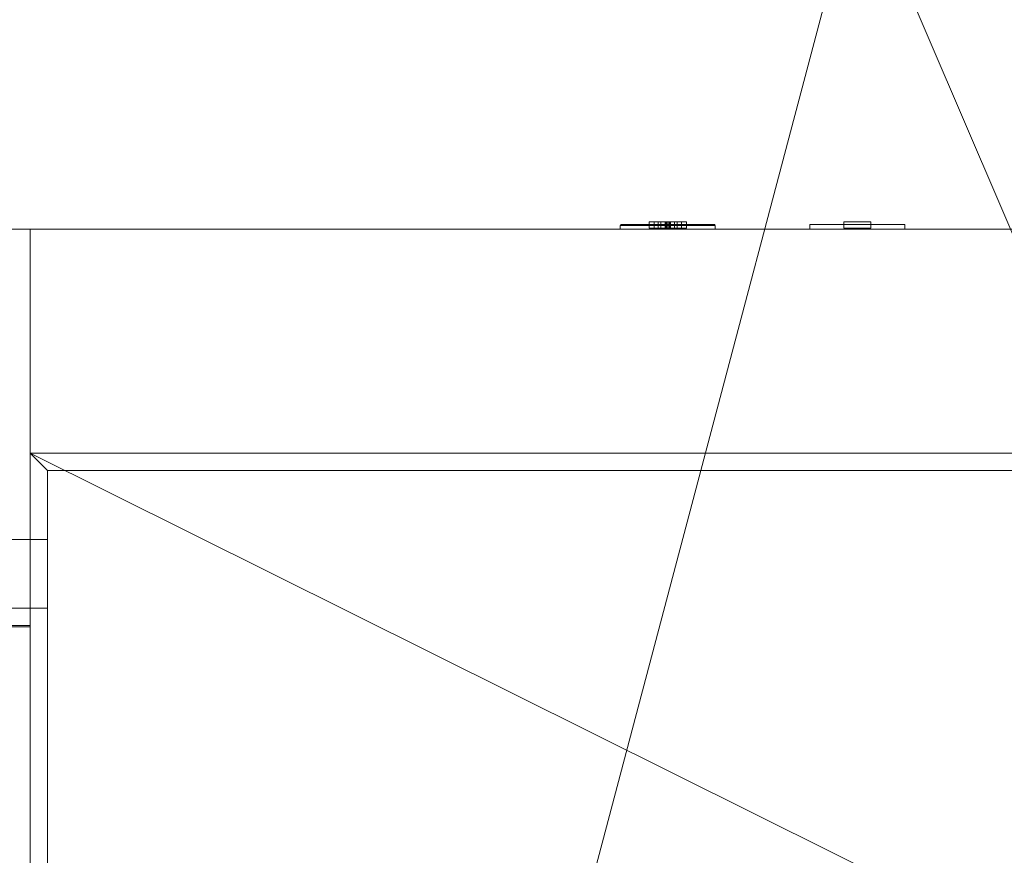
# Model space of a CAD drawing. Header units: inches. Extents: x -263 to 528, y -1 to 602.
# Tile 582 of 656: x 315 to 344, y 70 to 95. Entities that reach past the tile are written whole.
import ezdxf

# ---------------------------------------------------------------- set-up
doc = ezdxf.new("R2010")
doc.units = ezdxf.units.IN
doc.header["$MEASUREMENT"] = 0
for name, color, linetype in [('Doors', 7, 'Continuous'), ('Twindo - Backsplash', 7, 'Continuous'), ('Twindo - Electrical', 7, 'Continuous'), ('Twindo - Slabs', 7, 'Continuous'), ('Twindo - Walls', 7, 'Continuous')]:
    doc.layers.add(name, color=color, linetype=linetype)
doc.layers.add('Twindo - Walls_Pen_No__3', color=7, linetype='Continuous', lineweight=18, true_color=0x506e96)

# ---------------------------------------------------------------- blocks, each defined once
blk = doc.blocks.new('Slab_D0BD3B49-249D-4DA8-80D4-D821BCE50D6B', base_point=(-249.5, 387))
at = {"layer": 'Twindo - Slabs', "lineweight": 0}
mesh = blk.add_polyface(dxfattribs=at)
corners = [(-192, 387), (-249.5, 387), (-249.5, 387, -6), (-192, 387, -6), (-89.75, 579.5), (-249.5, 579.5), (-192, 134.5), (-132, 134.5), (-132, 124.5), (10, 124.5), (10, 13.75), (161.5, 13.75), (161.5, 6.5), (252, 6.5), (252, 14), (415.5, 14), (415.5, 322.5), (222.5, 322.5), (222.5, 357.5), (-4, 357.5), (-4, 413), (101.5, 413), (101.5, 553.5), (-89.75, 553.5), (-249.5, 579.5, -6), (-192, 134.5, -6), (-89.75, 579.5, -6), (-89.75, 553.5, -6), (101.5, 553.5, -6), (101.5, 413, -6), (-4, 413, -6), (-4, 357.5, -6), (222.5, 357.5, -6), (222.5, 322.5, -6), (415.5, 322.5, -6), (415.5, 14, -6), (252, 14, -6), (252, 6.5, -6), (161.5, 6.5, -6), (161.5, 13.75, -6), (10, 13.75, -6), (10, 124.5, -6), (-132, 124.5, -6), (-132, 134.5, -6)]
mesh.append_faces([[corners[k] for k in face] for face in [(0, 1, 2, 3), (1, 5, 24, 2), (6, 0, 3, 25), (5, 4, 26, 24), (7, 6, 25, 43), (8, 7, 43, 42), (9, 8, 42, 41), (10, 9, 41, 40), (11, 10, 40, 39), (12, 11, 39, 38), (13, 12, 38, 37), (14, 13, 37, 36), (15, 14, 36, 35), (16, 15, 35, 34), (17, 16, 34, 33), (18, 17, 33, 32), (19, 18, 32, 31), (20, 19, 31, 30), (21, 20, 30, 29), (22, 21, 29, 28), (23, 22, 28, 27), (4, 23, 27, 26)]], dxfattribs={"color": 254})
mesh.append_faces([[corners[k] for k in face] for face in [(22, 20, 21), (16, 14, 15)]], dxfattribs={"vtx0": -1, "color": 254})
mesh.append_faces([[corners[k] for k in face] for face in [(28, 30, 27), (34, 36, 33)]], dxfattribs={"vtx0": -1, "vtx1": -1, "color": 254})
mesh.append_faces([[corners[k] for k in face] for face in [(4, 0, 7), (19, 23, 8), (19, 9, 11), (43, 3, 26), (42, 27, 31), (39, 41, 31)]], dxfattribs={"vtx0": -1, "vtx1": -1, "vtx2": -1, "color": 254})
mesh.append_faces([[corners[k] for k in face] for face in [(23, 7, 8), (19, 8, 9), (17, 11, 12), (17, 12, 13), (17, 13, 14), (3, 24, 26), (43, 26, 27), (39, 31, 32), (39, 32, 33)]], dxfattribs={"vtx0": -1, "vtx2": -1, "color": 254})
mesh.append_faces([[corners[k] for k in face] for face in [(29, 30, 28), (35, 36, 34)]], dxfattribs={"vtx1": -1, "color": 254})
mesh.append_faces([[corners[k] for k in face] for face in [(4, 5, 0), (23, 4, 7), (19, 20, 23), (22, 23, 20), (18, 19, 11), (17, 18, 11), (16, 17, 14), (42, 43, 27), (30, 31, 27), (41, 42, 31), (38, 39, 33), (37, 38, 33), (36, 37, 33)]], dxfattribs={"vtx1": -1, "vtx2": -1, "color": 254})
mesh.append_faces([[corners[k] for k in face] for face in [(5, 1, 0), (0, 6, 7), (9, 10, 11), (3, 2, 24), (43, 25, 3), (39, 40, 41)]], dxfattribs={"vtx2": -1, "color": 254})
blk = doc.blocks.new('Slab_C16FED3F-F51D-4887-95C2-45D370958F54', base_point=(-255.75, 595))
at = {"layer": 'Twindo - Slabs', "lineweight": 0}
mesh = blk.add_polyface(dxfattribs=at)
corners = [(95.5, 568, 128), (95.5, 570, 128), (-75.75, 570, 128), (-75.75, 595, 128), (-255.75, 595, 128), (-255.75, 379, 128), (-198, 379, 128), (-198, 134.5, 128), (-136, 134.5, 128), (-136, 110.5, 128), (6.5, 110.5, 128), (6.5, 6.5, 128), (315.5, 6.5, 128), (315.5, 8, 128), (378.5, 8, 128), (378.5, 6.5, 128), (523, 6.5, 128), (523, 132.25, 128), (421.5, 132.25, 128), (421.5, 333, 128), (239, 333, 128), (239, 391.501, 128), (240, 391.501, 128), (240, 457, 128), (237, 457, 128), (237, 568, 128), (201, 127.5, 128), (201, 128.125, 128), (244.5, 128.125, 128), (244.5, 127.5, 128), (244.5, 15, 128), (161.5, 15, 128), (161.5, 146.5, 128), (200.935, 146.5, 128), (200.997, 146.5, 128), (200.997, 128.5, 128), (95.5, 568, 101), (95.5, 570, 101), (-75.75, 570, 101), (-75.75, 595, 101), (-255.75, 595, 101), (-255.75, 379, 101), (-198, 379, 101), (-198, 134.5, 101), (-136, 134.5, 101), (-136, 110.5, 101), (6.5, 110.5, 101), (6.5, 6.5, 101), (315.5, 6.5, 101), (315.5, 8, 101), (378.5, 8, 101), (378.5, 6.5, 101), (523, 6.5, 101), (523, 132.25, 101), (421.5, 132.25, 101), (421.5, 333, 101), (239, 333, 101), (239, 391.501, 101), (240, 391.501, 101), (240, 457, 101), (237, 457, 101), (237, 568, 101), (201, 127.5, 120), (201, 128, 120), (201, 128.125, 120), (244.5, 128.125, 120), (244.5, 128, 120), (244.5, 127.5, 120), (244.5, 127.5, 101), (244.5, 15, 101), (161.5, 15, 101), (161.5, 146.5, 101), (200.935, 146.5, 101), (200.997, 146.5, 101), (200.997, 128.5, 114.5), (201, 127.5, 101)]
mesh.append_faces([[corners[k] for k in face] for face in [(36, 37, 1, 0), (37, 38, 2, 1), (38, 39, 3, 2), (39, 40, 4, 3), (40, 41, 5, 4), (41, 42, 6, 5), (42, 43, 7, 6), (43, 44, 8, 7), (44, 45, 9, 8), (45, 46, 10, 9), (46, 47, 11, 10), (47, 48, 12, 11), (48, 49, 13, 12), (49, 50, 14, 13), (50, 51, 15, 14), (51, 52, 16, 15), (52, 53, 17, 16), (53, 54, 18, 17), (54, 55, 19, 18), (55, 56, 20, 19), (56, 57, 21, 20), (57, 58, 22, 21), (58, 59, 23, 22), (59, 60, 24, 23), (60, 61, 25, 24), (61, 36, 0, 25), (28, 27, 64, 65), (69, 70, 31, 30), (70, 71, 32, 31), (33, 32, 71, 72), (33, 72, 73, 34), (34, 73, 74, 35), (62, 67, 66, 63), (65, 64, 63, 66), (67, 62, 75, 68), (72, 74, 73)]], dxfattribs={"color": 254})
mesh.append_faces([[corners[k] for k in face] for face in [(23, 21, 22), (27, 63, 64), (29, 66, 67), (29, 69, 30), (75, 74, 72), (52, 54, 53)]], dxfattribs={"vtx0": -1, "color": 254})
mesh.append_faces([[corners[k] for k in face] for face in [(16, 18, 15), (59, 57, 60)]], dxfattribs={"vtx0": -1, "vtx1": -1, "color": 254})
mesh.append_faces([[corners[k] for k in face] for face in [(3, 6, 8), (31, 0, 11), (0, 32, 34), (24, 34, 27), (20, 24, 27), (28, 30, 12), (20, 28, 13), (75, 26, 74), (44, 42, 39), (47, 36, 70), (75, 60, 56), (49, 68, 56)]], dxfattribs={"vtx0": -1, "vtx1": -1, "vtx2": -1, "color": 254})
mesh.append_faces([[corners[k] for k in face] for face in [(2, 8, 9), (2, 9, 10), (0, 10, 11), (20, 27, 28), (30, 11, 12), (28, 12, 13), (20, 13, 14), (18, 14, 15), (42, 40, 39), (44, 39, 38), (46, 38, 37), (46, 37, 36), (72, 36, 61), (75, 61, 60), (47, 70, 69), (49, 69, 68), (50, 56, 55), (50, 55, 54)]], dxfattribs={"vtx0": -1, "vtx2": -1, "color": 254})
mesh.append_faces([[corners[k] for k in face] for face in [(17, 18, 16), (58, 57, 59)]], dxfattribs={"vtx1": -1, "color": 254})
mesh.append_faces([[corners[k] for k in face] for face in [(3, 4, 6), (2, 3, 8), (1, 2, 10), (0, 1, 10), (31, 32, 0), (25, 0, 34), (24, 25, 34), (20, 21, 24), (23, 24, 21), (30, 31, 11), (19, 20, 14), (18, 19, 14), (45, 44, 38), (46, 45, 38), (47, 46, 36), (71, 70, 36), (72, 71, 36), (75, 72, 61), (57, 56, 60), (68, 75, 56), (48, 47, 69), (49, 48, 69), (50, 49, 56), (51, 50, 54), (52, 51, 54)]], dxfattribs={"vtx1": -1, "vtx2": -1, "color": 254})
mesh.append_faces([[corners[k] for k in face] for face in [(4, 5, 6), (6, 7, 8), (26, 35, 74), (42, 41, 40), (44, 43, 42)]], dxfattribs={"vtx2": -1, "color": 254})
mesh.append_faces([[corners[k] for k in face] for face in [(27, 26, 62, 63), (29, 28, 65, 66), (29, 67, 68, 69)]], dxfattribs={"vtx3": -1, "color": 254})
blk = doc.blocks.new('Wall_A07F7C6C-8AD4-42AD-A0F7-DB74BC41C2D2', base_point=(315.5, 6.5))
at = {"layer": 'Twindo - Walls', "lineweight": 0}
mesh = blk.add_polyface(dxfattribs=at)
corners = [(315.5, 49.5, 128), (315.5, 49.5, 224), (315.5, 77.5, 224), (315.5, 77.5, 128), (315.5, 79.5, 128), (315.5, 79.5, 248), (315.5, 6.5, 248), (315.5, 6.5, 128), (311, 49.5, 128), (311, 49.5, 224), (311, 77.5, 224), (311, 77.5, 128), (311, 79.5, 128), (311, 79.5, 248), (311, 6.5, 248), (311, 6.5, 128)]
mesh.append_faces([[corners[k] for k in face] for face in [(1, 0, 8, 9), (2, 1, 9, 10), (3, 2, 10, 11), (3, 11, 12, 4), (13, 5, 4, 12), (5, 13, 14, 6), (7, 6, 14, 15), (8, 0, 7, 15)]], dxfattribs={"color": 254})
mesh.append_faces([[corners[k] for k in face] for face in [(4, 2, 3), (15, 9, 8)]], dxfattribs={"vtx0": -1, "color": 254})
mesh.append_faces([[corners[k] for k in face] for face in [(7, 1, 6), (12, 10, 13)]], dxfattribs={"vtx0": -1, "vtx1": -1, "color": 254})
mesh.append_faces([[corners[k] for k in face] for face in [(1, 5, 6), (10, 14, 13)]], dxfattribs={"vtx0": -1, "vtx2": -1, "color": 254})
mesh.append_faces([[corners[k] for k in face] for face in [(0, 1, 7), (11, 10, 12)]], dxfattribs={"vtx1": -1, "color": 254})
mesh.append_faces([[corners[k] for k in face] for face in [(1, 2, 5), (4, 5, 2), (10, 9, 14), (15, 14, 9)]], dxfattribs={"vtx1": -1, "vtx2": -1, "color": 254})
blk = doc.blocks.new('Wall_E178CBB0-9265-468C-8EF9-B6E53CAB9FBE', base_point=(244.5, 88.5))
at = {"layer": 'Twindo - Walls', "lineweight": 0}
mesh = blk.add_polyface(dxfattribs=at)
corners = [(262, 88.5, 222), (262, 88.5, 128), (244.5, 88.5, 128), (244.5, 88.5, 248), (315.5, 88.5, 248), (315.5, 88.5, 128), (308, 88.5, 128), (308, 88.5, 222), (304.509, 88.5, 226.101), (300.299, 88.5, 229.459), (295.524, 88.5, 231.95), (290.361, 88.5, 233.483), (285, 88.5, 234), (279.639, 88.5, 233.483), (274.476, 88.5, 231.95), (269.701, 88.5, 229.459), (265.491, 88.5, 226.101), (262, 79.5, 222), (262, 79.5, 128), (244.5, 79.5, 128), (244.5, 79.5, 248), (315.5, 79.5, 248), (315.5, 79.5, 128), (308, 79.5, 128), (308, 79.5, 222), (304.509, 79.5, 226.101), (300.299, 79.5, 229.459), (295.524, 79.5, 231.95), (290.361, 79.5, 233.483), (285, 79.5, 234), (279.639, 79.5, 233.483), (274.476, 79.5, 231.95), (269.701, 79.5, 229.459), (265.491, 79.5, 226.101)]
mesh.append_faces([[corners[k] for k in face] for face in [(1, 0, 17, 18), (1, 18, 19, 2), (2, 19, 20, 3), (3, 20, 21, 4), (21, 22, 5, 4), (23, 6, 5, 22), (7, 6, 23, 24), (8, 7, 24, 25), (9, 8, 25, 26), (10, 9, 26, 27), (11, 10, 27, 28), (12, 11, 28, 29), (13, 12, 29, 30), (14, 13, 30, 31), (15, 14, 31, 32), (16, 15, 32, 33), (0, 16, 33, 17)]], dxfattribs={"color": 254})
mesh.append_faces([[corners[k] for k in face] for face in [(2, 0, 1), (22, 24, 23)]], dxfattribs={"vtx0": -1, "color": 254})
mesh.append_faces([[corners[k] for k in face] for face in [(5, 7, 4), (19, 17, 20)]], dxfattribs={"vtx0": -1, "vtx1": -1, "color": 254})
mesh.append_faces([[corners[k] for k in face] for face in [(12, 3, 4), (3, 12, 13), (3, 13, 14), (3, 14, 15), (3, 15, 16), (3, 16, 0), (29, 21, 20), (21, 29, 28), (21, 28, 27), (21, 27, 26), (21, 26, 25), (21, 25, 24)]], dxfattribs={"vtx0": -1, "vtx2": -1, "color": 254})
mesh.append_faces([[corners[k] for k in face] for face in [(6, 7, 5), (18, 17, 19)]], dxfattribs={"vtx1": -1, "color": 254})
mesh.append_faces([[corners[k] for k in face] for face in [(11, 12, 4), (10, 11, 4), (9, 10, 4), (8, 9, 4), (7, 8, 4), (2, 3, 0), (30, 29, 20), (31, 30, 20), (32, 31, 20), (33, 32, 20), (17, 33, 20), (22, 21, 24)]], dxfattribs={"vtx1": -1, "vtx2": -1, "color": 254})
blk = doc.blocks.new('Wall_FB0C2A6E-87FD-4D44-8CF0-72EE809310DA', base_point=(315.5, 88.5))
at = {"layer": 'Twindo - Walls', "lineweight": 0}
mesh = blk.add_polyface(dxfattribs=at)
corners = [(315.5, 82, 128), (315.5, 88.5, 128), (347, 88.5, 128), (353.5, 82, 128), (315.5, 82, 248), (315.5, 88.5, 248), (347, 88.5, 248), (353.5, 82, 248)]
mesh.append_faces([[corners[k] for k in face] for face in [(0, 1, 2, 3), (4, 5, 1, 0), (1, 5, 6, 2), (7, 3, 2, 6), (4, 0, 3, 7), (5, 4, 7, 6)]], dxfattribs={"color": 254})
blk = doc.blocks.new('Slab_A3746481-2909-4108-A365-6002FE2AB3C6', base_point=(95.5, 568))
at = {"layer": 'Twindo - Slabs', "lineweight": 0}
mesh = blk.add_polyface(dxfattribs=at)
corners = [(95.5, 568, 254), (95.5, 568, 248), (95.5, 395.501, 248), (95.5, 395.501, 254), (237, 568, 254), (237, 568, 248), (237, 457, 248), (240, 457, 248), (240, 391.501, 248), (239, 391.501, 248), (239, 192.5, 248), (421.5, 192.5, 248), (421.5, 132.25, 248), (523, 132.25, 248), (523, 6.5, 248), (378.5, 6.5, 248), (378.5, 8, 248), (315.5, 8, 248), (315.5, 6.5, 248), (150.5, 6.5, 248), (150.5, 197, 248), (155, 197, 248), (155, 397.501, 248), (113, 397.501, 248), (113, 395.501, 248), (201, 383.001, 248), (170, 383.001, 248), (170, 205.5, 248), (201, 205.5, 248), (378.6, 174.5, 248), (261.6, 174.5, 248), (261.6, 108.5, 248), (342.106, 108.5, 248), (378.6, 144.994, 248), (113, 395.501, 254), (113, 397.501, 254), (155, 397.501, 254), (155, 197, 254), (150.5, 197, 254), (150.5, 6.5, 254), (315.5, 6.5, 254), (315.5, 8, 254), (378.5, 8, 254), (378.5, 6.5, 254), (523, 6.5, 254), (523, 132.25, 254), (421.5, 132.25, 254), (421.5, 192.5, 254), (239, 192.5, 254), (239, 391.501, 254), (240, 391.501, 254), (240, 457, 254), (237, 457, 254), (170, 205.5, 254), (170, 383.001, 254), (201, 383.001, 254), (201, 205.5, 254), (261.6, 108.5, 254), (261.6, 174.5, 254), (378.6, 174.5, 254), (378.6, 144.994, 254), (342.106, 108.5, 254)]
mesh.append_faces([[corners[k] for k in face] for face in [(0, 1, 2, 3), (4, 5, 1, 0), (3, 2, 24, 34), (52, 6, 5, 4), (51, 7, 6, 52), (50, 8, 7, 51), (49, 9, 8, 50), (48, 10, 9, 49), (47, 11, 10, 48), (46, 12, 11, 47), (45, 13, 12, 46), (44, 14, 13, 45), (43, 15, 14, 44), (42, 16, 15, 43), (41, 17, 16, 42), (40, 18, 17, 41), (39, 19, 18, 40), (38, 20, 19, 39), (37, 21, 20, 38), (36, 22, 21, 37), (35, 23, 22, 36), (34, 24, 23, 35), (54, 26, 25, 55), (53, 27, 26, 54), (56, 28, 27, 53), (55, 25, 28, 56), (58, 30, 29, 59), (57, 31, 30, 58), (61, 32, 31, 57), (60, 33, 32, 61), (59, 29, 33, 60)]], dxfattribs={"color": 254})
mesh.append_faces([[corners[k] for k in face] for face in [(14, 12, 13), (51, 49, 50)]], dxfattribs={"vtx0": -1, "color": 254})
mesh.append_faces([[corners[k] for k in face] for face in [(7, 9, 6), (44, 46, 43)]], dxfattribs={"vtx0": -1, "vtx1": -1, "color": 254})
mesh.append_faces([[corners[k] for k in face] for face in [(19, 21, 27), (26, 22, 1), (28, 6, 10), (19, 28, 10), (19, 10, 31), (15, 33, 12), (0, 36, 54), (53, 37, 39), (48, 52, 56), (48, 56, 39), (57, 48, 39), (46, 60, 43)]], dxfattribs={"vtx0": -1, "vtx1": -1, "vtx2": -1, "color": 254})
mesh.append_faces([[corners[k] for k in face] for face in [(23, 2, 1), (26, 21, 22), (19, 27, 28), (25, 1, 5), (28, 5, 6), (17, 31, 32), (16, 32, 33), (29, 10, 11), (33, 11, 12), (0, 34, 35), (0, 35, 36), (53, 36, 37), (0, 54, 55), (52, 55, 56), (57, 39, 40), (57, 40, 41), (61, 41, 42), (48, 58, 59), (60, 42, 43), (46, 59, 60)]], dxfattribs={"vtx0": -1, "vtx2": -1, "color": 254})
mesh.append_faces([[corners[k] for k in face] for face in [(8, 9, 7), (45, 46, 44)]], dxfattribs={"vtx1": -1, "color": 254})
mesh.append_faces([[corners[k] for k in face] for face in [(22, 23, 1), (26, 27, 21), (25, 26, 1), (28, 25, 5), (9, 10, 6), (30, 31, 10), (18, 19, 31), (17, 18, 31), (16, 17, 32), (15, 16, 33), (29, 30, 10), (33, 29, 11), (14, 15, 12), (53, 54, 36), (56, 53, 39), (4, 0, 55), (52, 4, 55), (48, 49, 52), (51, 52, 49), (57, 58, 48), (61, 57, 41), (60, 61, 42), (47, 48, 59), (46, 47, 59)]], dxfattribs={"vtx1": -1, "vtx2": -1, "color": 254})
mesh.append_faces([[corners[k] for k in face] for face in [(23, 24, 2), (19, 20, 21), (0, 3, 34), (37, 38, 39)]], dxfattribs={"vtx2": -1, "color": 254})
blk = doc.blocks.new('Slab_7F2E1755-9864-4072-BE4F-E180887B5D75', base_point=(315.5, 8))
at = {"layer": 'Twindo - Slabs', "lineweight": 0}
mesh = blk.add_polyface(dxfattribs=at)
corners = [(315.5, 8, 248), (315.5, 8, 234.5), (378.5, 8, 234.5), (378.5, 8, 248), (315.5, 82, 248), (315.5, 82, 234.5), (347.136, 82, 234.5), (378.5, 50.636, 234.5), (378.5, 50.636, 248), (347.136, 82, 248)]
mesh.append_faces([[corners[k] for k in face] for face in [(0, 1, 2, 3), (4, 5, 1, 0), (3, 2, 7, 8), (9, 6, 5, 4), (8, 7, 6, 9)]], dxfattribs={"color": 254})
mesh.append_faces([[corners[k] for k in face] for face in [(2, 6, 7), (4, 8, 9)]], dxfattribs={"vtx0": -1, "color": 254})
mesh.append_faces([[corners[k] for k in face] for face in [(2, 1, 5, 6), (4, 0, 3, 8)]], dxfattribs={"vtx3": -1, "color": 254})
blk = doc.blocks.new('Beam Segment_86676F1C-46EC-411D-B02B-C350D56FAEDE')
at = {"layer": 'Twindo - Backsplash', "lineweight": 0}
mesh = blk.add_polyface(dxfattribs=at)
corners = [(315.5, 82, 128), (316, 81.5, 128), (316, 79.5, 128), (315.5, 79.5, 128), (315.5, 82, 172), (316, 81.5, 172), (316, 79.5, 172), (315.5, 79.5, 172)]
mesh.append_faces([[corners[k] for k in face] for face in [(0, 1, 2, 3), (4, 5, 1, 0), (1, 5, 6, 2), (7, 3, 2, 6), (4, 0, 3, 7), (5, 4, 7, 6)]], dxfattribs={"color": 7})
blk = doc.blocks.new('Beam Segment_119E15BF-4225-487C-8593-BE09E6859C10')
at = {"layer": 'Twindo - Backsplash', "lineweight": 0}
mesh = blk.add_polyface(dxfattribs=at)
corners = [(315.5, 82, 128), (347.136, 82, 128), (346.929, 81.5, 128), (316, 81.5, 128), (315.5, 82, 172), (347.136, 82, 172), (346.929, 81.5, 172), (316, 81.5, 172)]
mesh.append_faces([[corners[k] for k in face] for face in [(0, 1, 2, 3), (4, 5, 1, 0), (1, 5, 6, 2), (3, 2, 6, 7), (7, 4, 0, 3), (7, 6, 5, 4)]], dxfattribs={"color": 7})
blk = doc.blocks.new('Door_098C1657-359C-4A84-B617-FDEA07DD0763')
at = {"layer": 'Twindo - Walls_Pen_No__3', "color": 155, "lineweight": 18, "true_color": 0x506e96}
for p, q in [((315.5, 77, 128), (313.75, 77, 128)), ((315.5, 77, 223.5), (313.75, 77, 223.5)), ((315.5, 77, 128), (315.5, 50, 128)), ((315.5, 50, 223.5), (315.5, 77, 223.5)), ((315.5, 77, 223.5), (315.5, 77, 128))]:
    blk.add_line(p, q, dxfattribs=at)
at = {"layer": 'Doors', "lineweight": 0}
mesh = blk.add_polyface(dxfattribs=at)
corners = [(316, 79.5, 226), (315.5, 79.5, 226), (315.5, 77.5, 224), (316, 77.5, 224), (315.5, 77.5, 128), (316, 77.5, 128), (315.5, 79.5, 128), (316, 79.5, 128)]
mesh.append_faces([[corners[k] for k in face] for face in [(0, 1, 2, 3), (3, 2, 4, 5), (5, 4, 6, 7), (7, 6, 1, 0), (0, 3, 5, 7), (1, 6, 4, 2)]], dxfattribs={"color": 7})
mesh = blk.add_polyface(dxfattribs=at)
corners = [(316, 47.5, 226), (315.5, 47.5, 226), (315.5, 49.5, 224), (316, 49.5, 224), (315.5, 77.5, 224), (316, 77.5, 224), (315.5, 79.5, 226), (316, 79.5, 226)]
mesh.append_faces([[corners[k] for k in face] for face in [(0, 1, 2, 3), (3, 2, 4, 5), (5, 4, 6, 7), (7, 6, 1, 0), (0, 3, 5, 7), (1, 6, 4, 2)]], dxfattribs={"color": 7})
mesh = blk.add_polyface(dxfattribs=at)
corners = [(315.5, 77.5, 128), (311, 77.5, 128), (311, 77.5, 223.5), (315.5, 77.5, 223.5), (311, 77, 223.5), (315.5, 77, 223.5), (311, 77, 128), (315.5, 77, 128)]
mesh.append_faces([[corners[k] for k in face] for face in [(0, 1, 2, 3), (3, 2, 4, 5), (5, 4, 6, 7), (7, 6, 1, 0), (0, 3, 5, 7), (1, 6, 4, 2)]], dxfattribs={"color": 7})
mesh = blk.add_polyface(dxfattribs=at)
corners = [(315.5, 49.5, 224), (311, 49.5, 224), (311, 49.5, 223.5), (315.5, 49.5, 223.5), (311, 50, 223.5), (315.5, 50, 223.5), (311, 77, 223.5), (315.5, 77, 223.5), (311, 77.5, 223.5), (315.5, 77.5, 223.5), (311, 77.5, 224), (315.5, 77.5, 224)]
mesh.append_faces([[corners[k] for k in face] for face in [(0, 1, 2, 3), (3, 2, 4, 5), (5, 4, 6, 7), (7, 6, 8, 9), (9, 8, 10, 11), (11, 10, 1, 0)]], dxfattribs={"color": 7})
mesh.append_faces([[corners[k] for k in face] for face in [(0, 7, 9, 11), (1, 6, 4, 2)]], dxfattribs={"vtx0": -1, "color": 7})
mesh.append_faces([[corners[k] for k in face] for face in [(0, 3, 5, 7), (1, 10, 8, 6)]], dxfattribs={"vtx3": -1, "color": 7})
mesh = blk.add_polyface(dxfattribs=at)
corners = [(315.5, 77, 128), (315.5, 50, 128), (313.75, 50, 128), (313.75, 77, 128), (315.5, 50, 223.5), (313.75, 50, 223.5), (315.5, 77, 223.5), (313.75, 77, 223.5), (315.5, 76.961, 128.039), (315.5, 76.961, 223.461), (313.75, 76.961, 223.461), (313.75, 76.961, 128.039), (315.5, 50.039, 223.461), (313.75, 50.039, 223.461), (315.5, 50.039, 128.039), (313.75, 50.039, 128.039)]
mesh.append_faces([[corners[k] for k in face] for face in [(0, 1, 2, 3), (1, 4, 5, 2), (4, 6, 7, 5), (6, 0, 3, 7), (8, 9, 10, 11), (9, 12, 13, 10), (12, 14, 15, 13), (14, 8, 11, 15)]], dxfattribs={"color": 7})
mesh.append_faces([[corners[k] for k in face] for face in [(1, 14, 4), (4, 12, 6), (5, 13, 2), (2, 15, 3)]], dxfattribs={"vtx0": -1, "vtx1": -1, "color": 7})
mesh.append_faces([[corners[k] for k in face] for face in [(9, 0, 6), (0, 8, 14), (4, 14, 12), (11, 7, 3), (7, 10, 13), (2, 13, 15)]], dxfattribs={"vtx0": -1, "vtx2": -1, "color": 7})
mesh.append_faces([[corners[k] for k in face] for face in [(9, 8, 0), (12, 9, 6), (1, 0, 14), (11, 10, 7), (15, 11, 3), (5, 7, 13)]], dxfattribs={"vtx1": -1, "vtx2": -1, "color": 7})
mesh = blk.add_polyface(dxfattribs=at)
corners = [(313.75, 50.039, 128.039), (313.75, 50.039, 223.461), (313.75, 76.961, 223.461), (313.75, 76.961, 128.039), (315.5, 76.961, 128.039), (315.5, 50.039, 128.039), (315.5, 76.961, 223.461), (315.5, 50.039, 223.461)]
mesh.append_faces([[corners[k] for k in face] for face in [(0, 1, 2, 3), (4, 5, 0, 3), (3, 2, 6, 4), (2, 1, 7, 6), (5, 7, 1, 0), (4, 6, 7, 5)]], dxfattribs={"color": 7})
blk = doc.blocks.new('Object_97FA25EE-953C-4308-9497-74ADB7E03621')
at = {"layer": 'Twindo - Electrical', "lineweight": 0}
mesh = blk.add_polyface(dxfattribs=at)
corners = [(335.343, 88.638, 139.672), (332.656, 88.638, 139.672), (332.656, 88.638, 144.328), (335.343, 88.638, 144.328), (333.606, 88.638, 140.819), (334.394, 88.638, 140.819), (334.543, 88.638, 141.291), (334.394, 88.638, 141.764), (333.606, 88.638, 141.764), (333.456, 88.638, 141.291), (334.394, 88.638, 143.181), (333.606, 88.638, 143.181), (333.456, 88.638, 142.709), (333.606, 88.638, 142.236), (334.394, 88.638, 142.236), (334.543, 88.638, 142.709), (335.352, 88.637, 139.663), (332.647, 88.637, 139.663), (332.647, 88.637, 144.337), (335.352, 88.637, 144.337), (333.606, 88.534, 140.819), (334.394, 88.534, 140.819), (334.543, 88.534, 141.291), (334.394, 88.534, 141.764), (333.606, 88.534, 141.764), (333.456, 88.534, 141.291), (334.394, 88.534, 143.181), (333.606, 88.534, 143.181), (333.456, 88.534, 142.709), (333.606, 88.534, 142.236), (334.394, 88.534, 142.236), (334.543, 88.534, 142.709), (335.368, 88.628, 139.648), (332.632, 88.628, 139.648), (332.632, 88.628, 144.352), (335.368, 88.628, 144.352), (335.377, 88.612, 139.639), (332.623, 88.612, 139.639), (332.623, 88.612, 144.361), (335.377, 88.612, 144.361), (335.378, 88.603, 139.638), (332.622, 88.603, 139.638), (332.622, 88.603, 144.362), (335.378, 88.603, 144.362), (335.378, 88.5, 139.638), (332.622, 88.5, 139.638), (332.622, 88.5, 144.362), (335.378, 88.5, 144.362)]
mesh.append_faces([[corners[k] for k in face] for face in [(1, 0, 16, 17), (2, 1, 17, 18), (3, 2, 18, 19), (0, 3, 19, 16), (4, 20, 21, 5), (5, 21, 22, 6), (6, 22, 23, 7), (7, 23, 24, 8), (8, 24, 25, 9), (9, 25, 20, 4), (11, 10, 26, 27), (12, 11, 27, 28), (13, 12, 28, 29), (14, 13, 29, 30), (15, 14, 30, 31), (10, 15, 31, 26), (17, 16, 32, 33), (18, 17, 33, 34), (19, 18, 34, 35), (16, 19, 35, 32), (33, 32, 36, 37), (34, 33, 37, 38), (35, 34, 38, 39), (32, 35, 39, 36), (37, 36, 40, 41), (38, 37, 41, 42), (39, 38, 42, 43), (36, 39, 43, 40), (41, 40, 44, 45), (42, 41, 45, 46), (43, 42, 46, 47), (40, 43, 47, 44), (46, 45, 44, 47)]], dxfattribs={"color": 7})
mesh.append_faces([[corners[k] for k in face] for face in [(22, 25, 24, 23), (28, 31, 30, 29)]], dxfattribs={"vtx0": -1, "color": 7})
mesh.append_faces([[corners[k] for k in face] for face in [(1, 4, 0), (0, 6, 3)]], dxfattribs={"vtx0": -1, "vtx1": -1, "color": 7})
mesh.append_faces([[corners[k] for k in face] for face in [(2, 13, 8), (7, 14, 3)]], dxfattribs={"vtx0": -1, "vtx1": -1, "vtx2": -1, "color": 7})
mesh.append_faces([[corners[k] for k in face] for face in [(10, 2, 3), (2, 11, 12), (2, 12, 13), (7, 13, 14), (2, 8, 9), (1, 9, 4), (0, 4, 5), (0, 5, 6)]], dxfattribs={"vtx0": -1, "vtx2": -1, "color": 7})
mesh.append_faces([[corners[k] for k in face] for face in [(10, 11, 2), (15, 10, 3), (14, 15, 3), (7, 8, 13), (6, 7, 3), (1, 2, 9)]], dxfattribs={"vtx1": -1, "vtx2": -1, "color": 7})
mesh.append_faces([[corners[k] for k in face] for face in [(22, 21, 20, 25), (28, 27, 26, 31)]], dxfattribs={"vtx3": -1, "color": 7})
mesh = blk.add_polyface(dxfattribs=at)
corners = [(333.606, 88.534, 140.819), (333.456, 88.534, 141.291), (333.456, 88.717, 141.291), (333.606, 88.717, 140.819), (333.606, 88.534, 141.764), (333.606, 88.717, 141.764), (334.394, 88.534, 141.764), (334.394, 88.717, 141.764), (334.543, 88.534, 141.291), (334.543, 88.717, 141.291), (334.394, 88.534, 140.819), (334.394, 88.717, 140.819), (334.197, 88.534, 141.291), (334.275, 88.534, 141.291), (334.275, 88.717, 141.291), (334.197, 88.717, 141.291), (334.275, 88.534, 141.528), (334.275, 88.717, 141.528), (334.197, 88.534, 141.528), (334.197, 88.717, 141.528), (333.803, 88.534, 141.291), (333.803, 88.534, 141.528), (333.803, 88.717, 141.528), (333.803, 88.717, 141.291), (333.724, 88.534, 141.528), (333.724, 88.717, 141.528), (333.724, 88.534, 141.291), (333.724, 88.717, 141.291), (334.079, 88.534, 140.898), (334.079, 88.534, 140.976), (334.079, 88.717, 140.976), (334.079, 88.717, 140.898), (334.068, 88.534, 141.016), (334.068, 88.717, 141.016), (334.039, 88.534, 141.045), (334.039, 88.717, 141.045), (334, 88.534, 141.055), (334, 88.717, 141.055), (333.96, 88.534, 141.045), (333.96, 88.717, 141.045), (333.932, 88.534, 141.016), (333.932, 88.717, 141.016), (333.921, 88.534, 140.976), (333.921, 88.717, 140.976), (333.921, 88.534, 140.898), (333.921, 88.717, 140.898)]
mesh.append_faces([[corners[k] for k in face] for face in [(0, 1, 2, 3), (1, 4, 5, 2), (4, 6, 7, 5), (6, 8, 9, 7), (8, 10, 11, 9), (10, 0, 3, 11), (12, 13, 14, 15), (13, 16, 17, 14), (16, 18, 19, 17), (18, 12, 15, 19), (20, 21, 22, 23), (21, 24, 25, 22), (24, 26, 27, 25), (26, 20, 23, 27), (28, 29, 30, 31), (29, 32, 33, 30), (32, 34, 35, 33), (34, 36, 37, 35), (36, 38, 39, 37), (38, 40, 41, 39), (40, 42, 43, 41), (42, 44, 45, 43), (44, 28, 31, 45)]], dxfattribs={"color": 7})
mesh.append_faces([[corners[k] for k in face] for face in [(10, 28, 0), (0, 44, 1), (3, 45, 11), (11, 31, 9)]], dxfattribs={"vtx0": -1, "vtx1": -1, "color": 7})
mesh.append_faces([[corners[k] for k in face] for face in [(24, 18, 4), (8, 1, 36), (17, 22, 7), (2, 9, 37)]], dxfattribs={"vtx0": -1, "vtx1": -1, "vtx2": -1, "color": 7})
mesh.append_faces([[corners[k] for k in face] for face in [(18, 6, 4), (8, 16, 13), (12, 21, 20), (26, 4, 1), (8, 36, 34), (8, 34, 32), (8, 32, 29), (8, 29, 28), (0, 28, 44), (22, 5, 7), (2, 25, 27), (23, 19, 15), (14, 7, 9), (2, 37, 39), (2, 39, 41), (2, 41, 43), (2, 43, 45), (11, 45, 31)]], dxfattribs={"vtx0": -1, "vtx2": -1, "color": 7})
mesh.append_faces([[corners[k] for k in face] for face in [(18, 16, 6), (8, 6, 16), (12, 18, 21), (26, 24, 4), (38, 36, 1), (40, 38, 1), (42, 40, 1), (44, 42, 1), (10, 8, 28), (22, 25, 5), (2, 5, 25), (23, 22, 19), (14, 17, 7), (35, 37, 9), (33, 35, 9), (30, 33, 9), (31, 30, 9), (3, 2, 45)]], dxfattribs={"vtx1": -1, "vtx2": -1, "color": 7})
mesh = blk.add_polyface(dxfattribs=at)
corners = [(333.606, 88.534, 142.236), (333.456, 88.534, 142.709), (333.456, 88.717, 142.709), (333.606, 88.717, 142.236), (333.606, 88.534, 143.181), (333.606, 88.717, 143.181), (334.394, 88.534, 143.181), (334.394, 88.717, 143.181), (334.543, 88.534, 142.709), (334.543, 88.717, 142.709), (334.394, 88.534, 142.236), (334.394, 88.717, 142.236), (334.197, 88.534, 142.709), (334.275, 88.534, 142.709), (334.275, 88.717, 142.709), (334.197, 88.717, 142.709), (334.275, 88.534, 142.945), (334.275, 88.717, 142.945), (334.197, 88.534, 142.945), (334.197, 88.717, 142.945), (333.803, 88.534, 142.709), (333.803, 88.534, 142.945), (333.803, 88.717, 142.945), (333.803, 88.717, 142.709), (333.724, 88.534, 142.945), (333.724, 88.717, 142.945), (333.724, 88.534, 142.709), (333.724, 88.717, 142.709), (334.079, 88.534, 142.315), (334.079, 88.534, 142.394), (334.079, 88.717, 142.394), (334.079, 88.717, 142.315), (334.068, 88.534, 142.433), (334.068, 88.717, 142.433), (334.039, 88.534, 142.462), (334.039, 88.717, 142.462), (334, 88.534, 142.472), (334, 88.717, 142.472), (333.96, 88.534, 142.462), (333.96, 88.717, 142.462), (333.932, 88.534, 142.433), (333.932, 88.717, 142.433), (333.921, 88.534, 142.394), (333.921, 88.717, 142.394), (333.921, 88.534, 142.315), (333.921, 88.717, 142.315)]
mesh.append_faces([[corners[k] for k in face] for face in [(0, 1, 2, 3), (1, 4, 5, 2), (4, 6, 7, 5), (6, 8, 9, 7), (8, 10, 11, 9), (10, 0, 3, 11), (12, 13, 14, 15), (13, 16, 17, 14), (16, 18, 19, 17), (18, 12, 15, 19), (20, 21, 22, 23), (21, 24, 25, 22), (24, 26, 27, 25), (26, 20, 23, 27), (28, 29, 30, 31), (29, 32, 33, 30), (32, 34, 35, 33), (34, 36, 37, 35), (36, 38, 39, 37), (38, 40, 41, 39), (40, 42, 43, 41), (42, 44, 45, 43), (44, 28, 31, 45)]], dxfattribs={"color": 7})
mesh.append_faces([[corners[k] for k in face] for face in [(10, 28, 0), (0, 44, 1), (3, 45, 11), (11, 31, 9)]], dxfattribs={"vtx0": -1, "vtx1": -1, "color": 7})
mesh.append_faces([[corners[k] for k in face] for face in [(24, 18, 4), (8, 1, 36), (17, 22, 7), (2, 9, 37)]], dxfattribs={"vtx0": -1, "vtx1": -1, "vtx2": -1, "color": 7})
mesh.append_faces([[corners[k] for k in face] for face in [(18, 6, 4), (8, 16, 13), (12, 21, 20), (26, 4, 1), (8, 36, 34), (8, 34, 32), (8, 32, 29), (8, 29, 28), (0, 28, 44), (22, 5, 7), (2, 25, 27), (23, 19, 15), (14, 7, 9), (2, 37, 39), (2, 39, 41), (2, 41, 43), (2, 43, 45), (11, 45, 31)]], dxfattribs={"vtx0": -1, "vtx2": -1, "color": 7})
mesh.append_faces([[corners[k] for k in face] for face in [(18, 16, 6), (8, 6, 16), (12, 18, 21), (26, 24, 4), (38, 36, 1), (40, 38, 1), (42, 40, 1), (44, 42, 1), (10, 8, 28), (22, 25, 5), (2, 5, 25), (23, 22, 19), (14, 17, 7), (35, 37, 9), (33, 35, 9), (30, 33, 9), (31, 30, 9), (3, 2, 45)]], dxfattribs={"vtx1": -1, "vtx2": -1, "color": 7})
blk = doc.blocks.new('Object_CDDD5300-0BF0-492D-91C7-885E41A18185')
at = {"layer": 'Twindo - Electrical', "lineweight": 0}
mesh = blk.add_polyface(dxfattribs=at)
corners = [(338.122, 88.638, 139.638), (338.122, 88.638, 144.362), (340.878, 88.638, 144.362), (340.878, 88.638, 139.638), (339.894, 88.638, 141.528), (339.894, 88.638, 142.472), (339.106, 88.638, 142.472), (339.106, 88.638, 141.528), (338.122, 88.5, 144.362), (338.122, 88.5, 139.638), (340.878, 88.5, 144.362), (340.878, 88.5, 139.638), (339.894, 88.534, 141.528), (339.894, 88.534, 142.472), (339.106, 88.534, 142.472), (339.106, 88.534, 141.528)]
mesh.append_faces([[corners[k] for k in face] for face in [(8, 1, 0, 9), (10, 2, 1, 8), (11, 3, 2, 10), (9, 0, 3, 11), (5, 4, 12, 13), (6, 5, 13, 14), (7, 6, 14, 15), (4, 7, 15, 12), (10, 8, 9, 11), (14, 13, 12, 15)]], dxfattribs={"color": 7})
mesh.append_faces([[corners[k] for k in face] for face in [(0, 7, 3), (3, 4, 2)]], dxfattribs={"vtx0": -1, "vtx1": -1, "color": 7})
mesh.append_faces([[corners[k] for k in face] for face in [(5, 1, 2), (1, 6, 7), (3, 7, 4)]], dxfattribs={"vtx0": -1, "vtx2": -1, "color": 7})
mesh.append_faces([[corners[k] for k in face] for face in [(5, 6, 1), (4, 5, 2), (0, 1, 7)]], dxfattribs={"vtx1": -1, "vtx2": -1, "color": 7})
mesh = blk.add_polyface(dxfattribs=at)
corners = [(339.106, 88.534, 141.528), (339.106, 88.534, 142.472), (339.106, 88.717, 142.472), (339.106, 88.717, 141.528), (339.894, 88.534, 142.472), (339.894, 88.717, 142.472), (339.894, 88.534, 141.528), (339.894, 88.717, 141.528)]
mesh.append_faces([[corners[k] for k in face] for face in [(0, 1, 2, 3), (1, 4, 5, 2), (4, 6, 7, 5), (6, 0, 3, 7), (0, 6, 4, 1), (3, 2, 5, 7)]], dxfattribs={"color": 7})

msp = doc.modelspace()

# ---------------------------------------------------------------- block references
at = {"layer": 'Doors', "color": 5, "linetype": 'Continuous', "lineweight": 18}
msp.add_blockref('Door_098C1657-359C-4A84-B617-FDEA07DD0763', (0, 0), dxfattribs=at)
at = {"layer": 'Twindo - Backsplash', "linetype": 'Continuous', "lineweight": 0}
for name in ['Beam Segment_86676F1C-46EC-411D-B02B-C350D56FAEDE', 'Beam Segment_119E15BF-4225-487C-8593-BE09E6859C10']:
    msp.add_blockref(name, (0, 0), dxfattribs=at)
at = {"layer": 'Twindo - Electrical', "color": 36, "linetype": 'Continuous', "lineweight": 18, "true_color": 0x783c00}
for name in ['Object_97FA25EE-953C-4308-9497-74ADB7E03621', 'Object_CDDD5300-0BF0-492D-91C7-885E41A18185']:
    msp.add_blockref(name, (0, 0), dxfattribs=at)
at = {"layer": 'Twindo - Slabs', "color": 251, "linetype": 'Continuous', "lineweight": 18, "true_color": 0x4a4a4a}
for name, p in [('Slab_C16FED3F-F51D-4887-95C2-45D370958F54', (-255.75, 595)), ('Slab_D0BD3B49-249D-4DA8-80D4-D821BCE50D6B', (-249.5, 387)), ('Slab_A3746481-2909-4108-A365-6002FE2AB3C6', (95.5, 568)), ('Slab_7F2E1755-9864-4072-BE4F-E180887B5D75', (315.5, 8))]:
    msp.add_blockref(name, p, dxfattribs=at)
at = {"layer": 'Twindo - Walls', "color": 251, "lineweight": 18, "true_color": 0x4a4a4a}
msp.add_blockref('Wall_E178CBB0-9265-468C-8EF9-B6E53CAB9FBE', (244.5, 88.5), dxfattribs=at)
at = {"layer": 'Twindo - Walls', "color": 7, "lineweight": 35}
for name, p in [('Wall_FB0C2A6E-87FD-4D44-8CF0-72EE809310DA', (315.5, 88.5)), ('Wall_A07F7C6C-8AD4-42AD-A0F7-DB74BC41C2D2', (315.5, 6.5))]:
    msp.add_blockref(name, p, dxfattribs=at)

doc.saveas('drawing.dxf')
